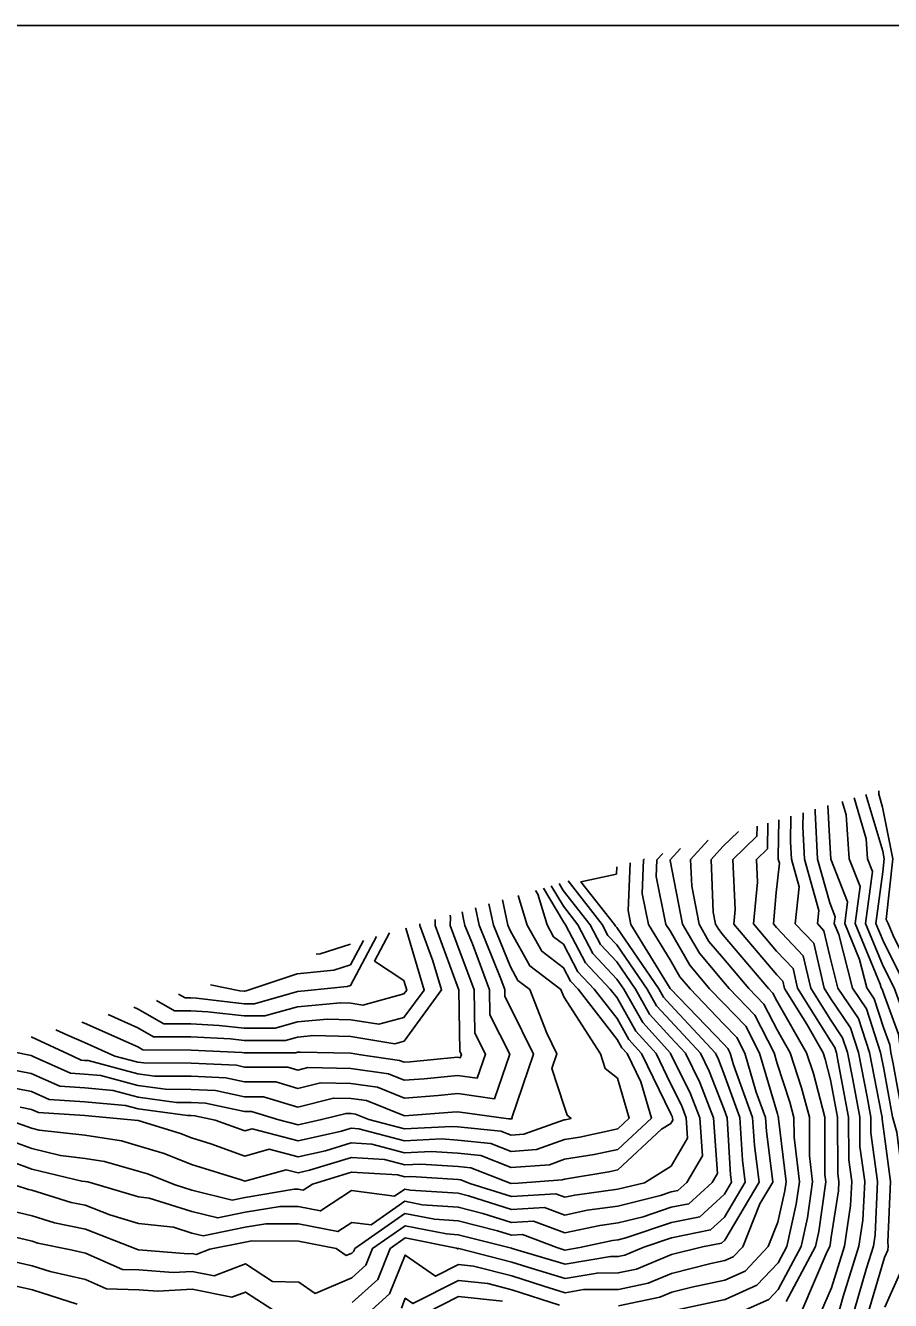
# Model space of a CAD drawing. Extents: x 42655 to 43811, y -141820 to -141156.
# Drawn here: x 42964.5 to 43047.1, y -141277.3 to -141155.6 of the extents above; entities that cross this region are included whole.
import ezdxf

# ---------------------------------------------------------------- set-up
doc = ezdxf.new("R2010")
doc.units = 0
for name, color, linetype in [('D-TTL', 7, 'Continuous'), ('ZE_HICN', 7, 'Continuous'), ('ZE_LWCN', 7, 'Continuous')]:
    doc.layers.add(name, color=color, linetype=linetype)

msp = doc.modelspace()

# ---------------------------------------------------------------- linework, layer by layer
at = {"layer": 'D-TTL'}
msp.add_lwpolyline([(42724.63, -141820.4), (43685.83, -141820.39), (43685.82, -141155.59), (42724.62, -141155.6), (42724.63, -141820.4)], dxfattribs=at)
at = {"layer": 'ZE_HICN'}
for points in [[(43054.31, -141278.25), (43054.48, -141275.49), (43053.5, -141272.09), (43052.91, -141270.57), (43052.63, -141265.93), (43051.6, -141261.02), (43051.26, -141259.77), (43051.17, -141259.26), (43050.03, -141253.62), (43049.56, -141249.87), (43048.67, -141247.46), (43046.43, -141242.97), (43045.75, -141241.31), (43046.4, -141236.38), (43046.54, -141235.15), (43046.39, -141234.43), (43044.79, -141229.01)], [(43045.07, -141278.29), (43046.57, -141273.21), (43046.89, -141272.51), (43046.91, -141272.12), (43046.87, -141271.76), (43047.13, -141265.96), (43046.52, -141261.41), (43046.33, -141260.02), (43046.33, -141259.8), (43046.28, -141259.52), (43045.13, -141253.64), (43044.07, -141250.38), (43042.12, -141247.49), (43041.35, -141244.44), (43040.78, -141242.01), (43040.15, -141241.34), (43040.28, -141240.07), (43038.91, -141235.18), (43038.75, -141232.09), (43038.78, -141230.75)], [(43037.17, -141277.42), (43039.97, -141272.15), (43040.29, -141270.72), (43040.96, -141265.99), (43040.87, -141265.29), (43040.86, -141259.82), (43039.77, -141255.64), (43039.12, -141253.67), (43036.28, -141248.71), (43035.91, -141247.97), (43035.47, -141247.52), (43031.17, -141242.43), (43030.73, -141241.91), (43030.42, -141241.38), (43030.2, -141240.23), (43030, -141235.22), (43031.13, -141233.97), (43032.61, -141232.54)], [(42995.71, -141277.51), (42998.16, -141275.32), (42999.36, -141272.34), (43000.77, -141271.35), (43005.69, -141272.31), (43005.8, -141272.39), (43005.86, -141272.36), (43005.91, -141272.36), (43010.96, -141273.65), (43012.51, -141274.15), (43016.05, -141275.22), (43019.12, -141274.7), (43021.14, -141274.69), (43022.87, -141274.33), (43026.22, -141272.94), (43029.17, -141272.2), (43031, -141271.83), (43031.3, -141271.56), (43034.58, -141266.02), (43034.14, -141262.53), (43033.97, -141259.86), (43032.15, -141254.82), (43031.82, -141253.7), (43031.59, -141253.25), (43031.21, -141252.86), (43026.12, -141247.57), (43026.11, -141247.56), (43026.1, -141247.54), (43022.35, -141241.42), (43022.08, -141240.09), (43022.27, -141235.54)], [(42960.9, -141261.27), (42965.12, -141262.82), (42967.86, -141263.49), (42970.21, -141263.75), (42972.08, -141264.05), (42975.3, -141264.96), (42976.18, -141265.23), (42978.81, -141266.28), (42980.4, -141266.78), (42984.27, -141267.73), (42985.49, -141267.48), (42990.18, -141266.7), (42990.57, -141266.7), (42991.05, -141266.79), (42991.93, -141266.22), (42995.65, -141265.08), (43000.05, -141265.33), (43000.74, -141265.52), (43001.31, -141265.49), (43005.83, -141265.78), (43006.11, -141265.81), (43006.95, -141266.14), (43010.93, -141267.4), (43015.16, -141267.14), (43016.02, -141267.46), (43016.98, -141267.26), (43021.1, -141266.69), (43023.64, -141266.07), (43026.18, -141264.5), (43027.76, -141261.81), (43027.63, -141259.89), (43027.16, -141258.67), (43026.14, -141256.61), (43024.76, -141253.74), (43022.81, -141251.59), (43021.02, -141248.43), (43020.37, -141247.59), (43018, -141245.08), (43016.11, -141241.45), (43015.89, -141241.18), (43013.99, -141237.95)], [(42961.43, -141253.2), (42965.07, -141253.93), (42965.26, -141254.01), (42968.83, -141255.62), (42970.17, -141255.7), (42971.71, -141255.85), (42975.26, -141256.79), (42977.9, -141257.15), (42980.35, -141257.16), (42982.68, -141257.27), (42985.44, -141257.86), (42987.27, -141257.87), (42990.54, -141258.86), (42993.93, -141257.99), (42995.62, -141258.03), (42997.1, -141258.24), (43000.72, -141259.69), (43005.27, -141259.35), (43005.8, -141259.3), (43010.65, -141259.96), (43010.88, -141259.99), (43010.9, -141259.99), (43010.92, -141259.99), (43011, -141259.96), (43010.97, -141259.87), (43013.03, -141253.79), (43010.85, -141249.35), (43010.31, -141248.29), (43010.3, -141247.64), (43009.86, -141246.46), (43007.86, -141241.49), (43007.5, -141239.83)], [(42974.87, -141249.3), (42975.23, -141249.46), (42977.75, -141250.91), (42980.32, -141250.92), (42983.03, -141251.05), (42985.41, -141251.32), (42988.37, -141251.33), (42990.5, -141250.72), (42993.32, -141250.47), (42995.59, -141250.52), (42998.28, -141250.95), (43000.67, -141250.3), (43002.6, -141247.68), (43000.84, -141241.77), (43000.84, -141241.77)], [(42960.4, -141272.92), (42965.17, -141274.02), (42966.87, -141274.56), (42970.26, -141275.33), (42972.27, -141276.21), (42975.35, -141276.29), (42977.16, -141276.43), (42980.44, -141276.23), (42984.23, -141277), (42985.53, -141276.51), (42988.68, -141278.56)]]:
    msp.add_lwpolyline(points, dxfattribs=at)
at = {"layer": 'ZE_LWCN'}
for points in [[(43052.62, -141278.26), (43052.9, -141273.59), (43052.47, -141272.09), (43052.21, -141271.42), (43051.88, -141265.93), (43051.62, -141264.69), (43050.28, -141259.78), (43049.91, -141257.75), (43049.08, -141253.62), (43048.73, -141250.88), (43047.47, -141247.47), (43046.44, -141245.4), (43044.75, -141241.32), (43045.41, -141236.35), (43044.94, -141235.15), (43044.81, -141233.25), (43043.65, -141229.34)], [(43056.06, -141277.38), (43054.52, -141272.08), (43053.6, -141269.72), (43053.38, -141265.93), (43052.26, -141260.56), (43052.13, -141259.77), (43052.09, -141259.17), (43051.58, -141256.57), (43050.99, -141253.61), (43050.39, -141248.86), (43049.87, -141247.46), (43047.38, -141242.46), (43046.9, -141241.31), (43046.73, -141240.93), (43047.36, -141235.14), (43046.37, -141230.21), (43046.01, -141228.99), (43046.01, -141228.65)], [(43046.6, -141277.95), (43048.28, -141274.17), (43048.39, -141272.11), (43048.17, -141270.17), (43048.36, -141265.95), (43047.73, -141261.26), (43047.33, -141259.79), (43046.49, -141255.19), (43046.19, -141253.64), (43044.83, -141249.46), (43043.5, -141247.49), (43042.21, -141242.38), (43041.77, -141241.33), (43041.86, -141240.7), (43041.33, -141239.34), (43040.16, -141235.18), (43039.93, -141230.66), (43039.93, -141230.42)], [(43048.59, -141278.28), (43049.67, -141275.84), (43049.87, -141272.11), (43049.47, -141268.58), (43049.59, -141265.95), (43049.19, -141263.02), (43048.31, -141259.79), (43047.39, -141254.72), (43047.17, -141253.63), (43047.08, -141252.91), (43046.47, -141251.26), (43045.58, -141248.53), (43044.87, -141247.48), (43044.18, -141244.75), (43042.77, -141241.33), (43043.04, -141239.25), (43041.45, -141235.17), (43041.3, -141233.03), (43041.15, -141230.07)], [(43051.06, -141277.51), (43051.35, -141272.1), (43050.77, -141266.99), (43050.82, -141265.94), (43050.66, -141264.77), (43049.3, -141259.78), (43048.65, -141256.23), (43048.12, -141253.63), (43047.91, -141251.89), (43046.46, -141247.97), (43046.34, -141247.61), (43046.25, -141247.47), (43046.16, -141247.12), (43043.76, -141241.32), (43044.23, -141237.8), (43043.2, -141235.16), (43042.9, -141230.95), (43042.52, -141229.67)], [(43040.56, -141278.31), (43041.5, -141276.11), (43042.73, -141272.14), (43043.33, -141268.24), (43043.44, -141265.97), (43043.16, -141263.9), (43043.14, -141259.81), (43042.15, -141254.57), (43041.97, -141253.66), (43041.81, -141253.15), (43041.39, -141252.53), (43038.26, -141247.51), (43037.83, -141245.63), (43036.26, -141243.96), (43034.06, -141241.37), (43034.43, -141237.39), (43034.33, -141235.2), (43035.38, -141234.19), (43035.43, -141231.73)], [(43042.22, -141278.3), (43042.62, -141276.95), (43044.11, -141272.13), (43044.5, -141269.64), (43044.67, -141265.97), (43044.21, -141262.61), (43044.21, -141259.81), (43043.53, -141256.22), (43043.03, -141253.65), (43042.56, -141252.23), (43041.38, -141250.47), (43039.53, -141247.5), (43038.81, -141244.42), (43036.25, -141241.7), (43035.96, -141241.36), (43036.23, -141238.37), (43036.52, -141235.56), (43036.42, -141235.19), (43036.41, -141234.96), (43036.48, -141231.42)], [(43043.65, -141278.3), (43044.85, -141274.22), (43045.5, -141272.13), (43045.67, -141271.04), (43045.9, -141265.96), (43045.27, -141261.31), (43045.27, -141259.8), (43044.9, -141257.87), (43044.08, -141253.65), (43043.32, -141251.3), (43041.37, -141248.42), (43040.8, -141247.5), (43039.8, -141243.21), (43038.04, -141241.35), (43038.4, -141237.81), (43037.67, -141235.19), (43037.58, -141233.53), (43037.63, -141231.09)], [(43038.67, -141278.32), (43041.09, -141272.63), (43041.34, -141272.15), (43041.37, -141272.02), (43041.48, -141271.28), (43042.16, -141266.84), (43042.2, -141265.98), (43042.1, -141265.19), (43042.08, -141259.82), (43041.41, -141256.25), (43040.89, -141254.27), (43040.69, -141253.66), (43039.14, -141250.95), (43037, -141247.52), (43036.84, -141246.83), (43036.27, -141246.23), (43032.17, -141241.38), (43032.29, -141240), (43032.08, -141235.21), (43034.38, -141232.99), (43034.4, -141232.02)], [(43026.3, -141278.31), (43031.33, -141277.22), (43034.37, -141275.87), (43036.4, -141273.72), (43037.23, -141272.17), (43038.13, -141268.13), (43038.43, -141266), (43037.92, -141261.74), (43037.91, -141259.84), (43037.53, -141258.38), (43036.31, -141254.69), (43036.01, -141253.68), (43034.18, -141250.08), (43031.73, -141247.54), (43031.19, -141246.9), (43028.88, -141244.17), (43027.28, -141241.4), (43026.1, -141235.32), (43026.1, -141235.24), (43027.09, -141234.15)], [(43032.99, -141278.35), (43035.5, -141277.23), (43036.41, -141276.27), (43038.6, -141272.16), (43039.21, -141269.43), (43039.7, -141265.99), (43039.4, -141263.52), (43039.39, -141259.83), (43038.65, -141257.01), (43037.55, -141253.68), (43036.3, -141251.49), (43035.04, -141249.03), (43033.6, -141247.53), (43031.18, -141244.66), (43029.8, -141243.04), (43028.85, -141241.39), (43028.15, -141237.77), (43028.05, -141235.23), (43029.71, -141233.38)], [(42997.24, -141278.52), (42999.29, -141276.68), (43000.78, -141272.99), (43003.67, -141275), (43005.87, -141273.88), (43007.3, -141274.04), (43010.97, -141274.97), (43014.02, -141275.96), (43016.06, -141276.58), (43017.82, -141276.28), (43021.15, -141276.26), (43023.98, -141275.66), (43026.23, -141274.73), (43029.99, -141273.8), (43031.31, -141273.51), (43032.11, -141273.16), (43033.02, -141272.19), (43034.66, -141268.09), (43035.89, -141266.01), (43035.28, -141261.14), (43035.2, -141259.85), (43034.32, -141257.43), (43033.22, -141253.7), (43032.45, -141252.2), (43031.2, -141250.9), (43027.99, -141247.56), (43027.03, -141246.43), (43026.09, -141244.79), (43024.02, -141241.41), (43023.41, -141238.46), (43023.55, -141235.25), (43023.65, -141235.14)], [(43021.15, -141277.82), (43025.1, -141277), (43026.24, -141276.53), (43028.15, -141276.05), (43031.32, -141275.37), (43033.24, -141274.52), (43035.45, -141272.17), (43036.38, -141269.84), (43037.05, -141266.84), (43037.17, -141266), (43036.44, -141259.97), (43036.44, -141259.84), (43036.41, -141259.75), (43036.33, -141259.51), (43034.61, -141253.69), (43033.32, -141251.14), (43031.2, -141248.94), (43029.86, -141247.55), (43027.96, -141245.3), (43026.08, -141242.04), (43025.69, -141241.41), (43024.75, -141236.83), (43024.82, -141235.25), (43025.39, -141234.64)], [(42961.5, -141270.78), (42965.16, -141271.67), (42965.7, -141271.84), (42968.84, -141272.49), (42970.25, -141272.81), (42973.79, -141274.35), (42975.35, -141274.39), (42978.62, -141274.64), (42980.43, -141274.54), (42982.53, -141274.96), (42985.52, -141273.83), (42988.1, -141275.51), (42990.62, -141275.58), (42992.18, -141276.65), (42995.7, -141275.15), (42997.02, -141273.96), (42997.68, -141272.35), (43000.77, -141270.18), (43004.74, -141270.96), (43005.86, -141271.04), (43010.8, -141272.29), (43010.95, -141272.33), (43011, -141272.34), (43016.05, -141273.86), (43020.41, -141273.12), (43021.13, -141273.12), (43021.75, -141272.99), (43023.58, -141272.23), (43026.21, -141271.34), (43029.96, -141270.58), (43031.29, -141269.36), (43033.27, -141266.02), (43033, -141263.92), (43032.75, -141259.86), (43031.23, -141255.66), (43030.71, -141254.32), (43030.41, -141253.71), (43026.11, -141249.09), (43025.45, -141248.37), (43025, -141247.57), (43020.99, -141241.72), (43020.86, -141241.59), (43020.77, -141241.43), (43017.57, -141237.34), (43020.96, -141236.61), (43020.99, -141235.92)], [(42963.16, -141268.75), (42965.15, -141269.24), (42967.29, -141269.9), (42970.24, -141270.5), (42975.22, -141272.46), (42975.31, -141272.49), (42975.34, -141272.49), (42980.07, -141272.86), (42980.43, -141272.84), (42980.83, -141272.92), (42982.14, -141272.42), (42985.51, -141271.74), (42986.15, -141271.63), (42990.6, -141271.66), (42994.21, -141272.37), (42995.15, -141273.02), (42995.69, -141272.79), (42995.89, -141272.6), (42995.99, -141272.36), (43000.76, -141269.02), (43003.57, -141269.56), (43005.85, -141269.72), (43009.6, -141270.67), (43010.95, -141271.09), (43011.98, -141271.03), (43015.28, -141272.27), (43016.04, -141272.5), (43017.46, -141272.26), (43020.6, -141271.6), (43021.13, -141271.53), (43021.86, -141271.35), (43026.21, -141269.88), (43028.92, -141269.33), (43031.28, -141267.17), (43031.96, -141266.03), (43031.87, -141265.31), (43031.53, -141259.87), (43031.24, -141259.08), (43029.82, -141255.41), (43028.99, -141253.72), (43026.12, -141250.63), (43024.79, -141249.17), (43023.89, -141247.58), (43020.99, -141243.36), (43020.14, -141242.46), (43019.61, -141241.43), (43016.35, -141237.26)], [(42963.24, -141264.07), (42965.12, -141264.77), (42969.89, -141265.93), (42970.22, -141265.96), (42970.48, -141266), (42971.55, -141266.31), (42975.31, -141267.43), (42976.35, -141267.54), (42980.41, -141268.83), (42982.88, -141269.43), (42985.5, -141268.9), (42988.84, -141268.34), (42990.58, -141268.35), (42992.69, -141268.77), (42995.66, -141266.81), (42999.78, -141267.36), (43000.75, -141266.68), (43001.25, -141266.77), (43005.84, -141267.08), (43006.82, -141267.33), (43010.94, -141268.63), (43014.1, -141268.44), (43016.03, -141269.16), (43018.18, -141268.71), (43021.11, -141268.3), (43025.16, -141267.31), (43026.19, -141266.96), (43026.83, -141266.83), (43027.69, -141266.05), (43029.18, -141263.51), (43028.94, -141259.88), (43028.05, -141257.58), (43026.14, -141253.73), (43026.13, -141253.71), (43023.47, -141250.79), (43021.66, -141247.59), (43021.01, -141246.64), (43018.72, -141244.2), (43017.27, -141241.45), (43015.89, -141239.67), (43014.74, -141237.73)], [(42963.64, -141266.35), (42964.82, -141266.73), (42965.13, -141266.8), (42968.88, -141267.95), (42970.23, -141268.23), (42972.58, -141269.15), (42975.33, -141269.97), (42978.67, -141270.32), (42980.42, -141270.88), (42981.48, -141271.14), (42985.5, -141270.32), (42987.49, -141269.99), (42990.59, -141270), (42994.34, -141270.74), (42995.68, -141269.86), (42997.53, -141270.11), (43000.76, -141267.85), (43002.41, -141268.17), (43005.85, -141268.4), (43008.21, -141269), (43010.94, -141269.86), (43013.04, -141269.73), (43016.03, -141270.86), (43019.39, -141270.16), (43021.12, -141269.92), (43023.51, -141269.33), (43026.2, -141268.42), (43027.88, -141268.08), (43030.11, -141266.04), (43030.6, -141265.21), (43030.24, -141259.87), (43028.94, -141256.5), (43027.57, -141253.72), (43026.12, -141252.17), (43024.13, -141249.98), (43022.77, -141247.58), (43021, -141245), (43019.43, -141243.33), (43018.44, -141241.44), (43015.88, -141238.17), (43015.49, -141237.51)], [(42962.32, -141256.83), (42965.09, -141257.36), (42966.78, -141258.12), (42970.18, -141258.34), (42974.09, -141258.7), (42975.27, -141259.02), (42980, -141259.67), (42980.36, -141259.67), (42980.71, -141259.68), (42982.65, -141260.1), (42985.46, -141261.12), (42986.16, -141260.92), (42990.55, -141262.08), (42994.71, -141261.16), (42995.63, -141260.88), (42996.37, -141260.92), (43000.73, -141262.08), (43004.24, -141261.9), (43005.82, -141262), (43008.97, -141262.32), (43010.91, -141263.08), (43013.34, -141262.9), (43015.99, -141261.96), (43017.47, -141261.72), (43021.08, -141260.94), (43022.18, -141259.91), (43021.05, -141256.1), (43019.88, -141255.18), (43019.45, -141253.76), (43015.93, -141248.32), (43015.66, -141247.62), (43012.69, -141245.37), (43010.81, -141242), (43010.6, -141241.48), (43010.08, -141239.08)], [(42963.23, -141260.19), (42965.11, -141260.88), (42965.83, -141261.05), (42970.2, -141261.53), (42973.68, -141262.09), (42975.29, -141262.55), (42977.76, -141263.3), (42980.39, -141264.34), (42985.11, -141265.8), (42985.48, -141265.93), (42989.41, -141264.83), (42990.57, -141265.14), (42991.66, -141264.89), (42995.65, -141263.68), (42998.82, -141263.86), (43000.74, -141264.38), (43002.28, -141264.3), (43005.83, -141264.52), (43007.06, -141264.65), (43010.81, -141266.13), (43010.92, -141266.16), (43011.59, -141266.12), (43015.77, -141265.81), (43016.01, -141265.73), (43020.24, -141265.05), (43021.09, -141264.86), (43025.28, -141260.96), (43026.16, -141260.42), (43026.34, -141260.11), (43026.33, -141259.89), (43026.27, -141259.75), (43026.16, -141259.51), (43023.37, -141253.74), (43022.15, -141252.4), (43021.03, -141250.41), (43018.84, -141247.6), (43017.29, -141245.95), (43015.9, -141243.3), (43014.96, -141242.59), (43014.33, -141241.46), (43013.44, -141238.51), (43013.24, -141238.17)], [(42964.02, -141258.87), (42965.1, -141259.08), (42965.76, -141259.38), (42970.19, -141259.65), (42975.28, -141260.13), (42979.34, -141261.36), (42980.37, -141261.78), (42982.24, -141262.35), (42985.47, -141263.53), (42987.79, -141262.88), (42990.56, -141263.61), (42993.19, -141263.03), (42995.64, -141262.28), (42997.59, -141262.39), (43000.73, -141263.23), (43003.26, -141263.1), (43005.82, -141263.26), (43008.02, -141263.48), (43010.92, -141264.63), (43014.56, -141264.36), (43016, -141263.84), (43018.85, -141263.38), (43021.08, -141262.9), (43024.31, -141259.9), (43023.29, -141256.45), (43021.98, -141253.75), (43021.49, -141253.2), (43021.04, -141252.4), (43017.32, -141247.61), (43016.57, -141246.82), (43015.92, -141245.56), (43013.83, -141243.98), (43012.43, -141241.47), (43011.58, -141238.65)], [(42960.62, -141254.79), (42965.08, -141255.65), (42967.81, -141256.87), (42970.18, -141257.02), (42972.9, -141257.28), (42975.27, -141257.9), (42978.95, -141258.41), (42980.36, -141258.42), (42981.7, -141258.48), (42985.45, -141259.28), (42986.11, -141259.28), (42988.71, -141260.07), (42990.55, -141260.55), (42992.8, -141260.05), (42995.14, -141259.45), (42995.63, -141259.46), (42996.05, -141259.52), (42997.31, -141260.03), (43000.72, -141260.94), (43005.22, -141260.71), (43005.81, -141260.74), (43009.92, -141261.15), (43010.9, -141261.54), (43012.13, -141261.45), (43015.98, -141260.07), (43016.08, -141260.06), (43016.63, -141259.94), (43016.24, -141259.63), (43015.98, -141258.77), (43014.8, -141255.18), (43015.28, -141253.78), (43014.3, -141251.8), (43012.7, -141247.63), (43011.55, -141246.76), (43010.83, -141245.46), (43009.23, -141241.48), (43008.79, -141239.46)], [(42965.07, -141252.15), (42969.03, -141254), (42969.85, -141254.37), (42970.16, -141254.39), (42970.52, -141254.42), (42975.26, -141255.67), (42976.85, -141255.89), (42980.35, -141255.91), (42983.67, -141256.07), (42985.44, -141256.44), (42988.42, -141256.45), (42990.53, -141257.09), (42992.71, -141256.54), (42995.61, -141256.6), (42998.14, -141256.96), (43000.71, -141257.99), (43003.94, -141257.74), (43005.8, -141257.56), (43009.3, -141258.05), (43010.77, -141253.8), (43008.87, -141250.04), (43008.83, -141247.65), (43007.2, -141243.28), (43006.49, -141241.5), (43006.33, -141240.76), (43006.23, -141240.2)], [(42967.42, -141251.47), (42968.46, -141251.96), (42970.16, -141252.7), (42973.06, -141253.98), (42975.25, -141254.56), (42975.81, -141254.63), (42980.34, -141254.66), (42984.66, -141254.86), (42985.43, -141255.03), (42989.58, -141255.04), (42990.52, -141255.33), (42991.5, -141255.08), (42995.61, -141255.16), (42999.19, -141255.68), (43000.7, -141256.28), (43002.6, -141256.14), (43005.79, -141255.83), (43007.67, -141256.09), (43008.46, -141253.81), (43007.44, -141251.79), (43007.37, -141247.65), (43005.73, -141243.25), (43005.08, -141241.5), (43005.1, -141240.76), (43005.07, -141240.54)], [(42969.9, -141250.75), (42970.15, -141250.85), (42974.11, -141252.6), (42975.25, -141253.11), (42975.73, -141253.39), (42980.34, -141253.41), (42985.19, -141253.64), (42985.42, -141253.66), (42990.33, -141253.67), (42990.51, -141253.62), (42990.76, -141253.6), (42995.6, -141253.71), (42996.56, -141253.87), (43000.24, -141254.4), (43000.69, -141254.58), (43001.26, -141254.54), (43005.78, -141254.1), (43006.04, -141254.14), (43006.15, -141253.82), (43006.01, -141253.54), (43005.91, -141247.66), (43005.75, -141247.23), (43003.64, -141241.51), (43003.65, -141240.95)], [(42972.41, -141250.02), (42975.24, -141251.29), (42976.74, -141252.15), (42980.33, -141252.16), (42984.11, -141252.34), (42985.42, -141252.49), (42989.35, -141252.5), (42990.51, -141252.17), (42992.04, -141252.03), (42995.59, -141252.12), (42999.81, -141252.8), (43000.68, -141252.56), (43004.26, -141247.67), (43003.44, -141244.89), (43002.19, -141241.52), (43002.2, -141241.37)], [(42977.03, -141248.68), (42978.77, -141249.67), (42980.32, -141249.67), (42981.95, -141249.75), (42985.41, -141250.15), (42987.39, -141250.15), (42990.49, -141249.27), (42994.6, -141248.9), (42995.58, -141248.92), (42996.74, -141249.11), (43000.66, -141248.05), (43000.93, -141247.68), (43000.66, -141246.77), (42997.86, -141244.91), (42999.3, -141242.21)], [(42979.14, -141248.06), (42979.78, -141248.43), (42980.31, -141248.43), (42980.87, -141248.45), (42985.4, -141248.98), (42986.41, -141248.98), (42990.49, -141247.82), (42991.5, -141247.73), (42995.26, -141247.34), (42995.57, -141247.24), (42998.05, -141242.57)], [(42982.18, -141247.18), (42985.01, -141247.76), (42985.4, -141247.8), (42985.44, -141247.8), (42985.6, -141247.76), (42990.48, -141246.14), (42993.96, -141245.77), (42995.56, -141245.28), (42996.81, -141242.94)], [(42992.27, -141244.25), (42992.66, -141244.21), (42995.55, -141243.31), (42995.56, -141243.3)], [(42962.76, -141275.75), (42965.18, -141276.31), (42969.47, -141277.68)], [(43000.42, -141278.04), (43000.8, -141277.1), (43001.53, -141277.61), (43005.88, -141275.41), (43008.69, -141275.71), (43010.97, -141276.29), (43015.53, -141277.78)], [(43002.82, -141278.49), (43005.89, -141276.93), (43010.09, -141277.38)]]:
    msp.add_lwpolyline(points, dxfattribs=at)

doc.saveas('drawing.dxf')
